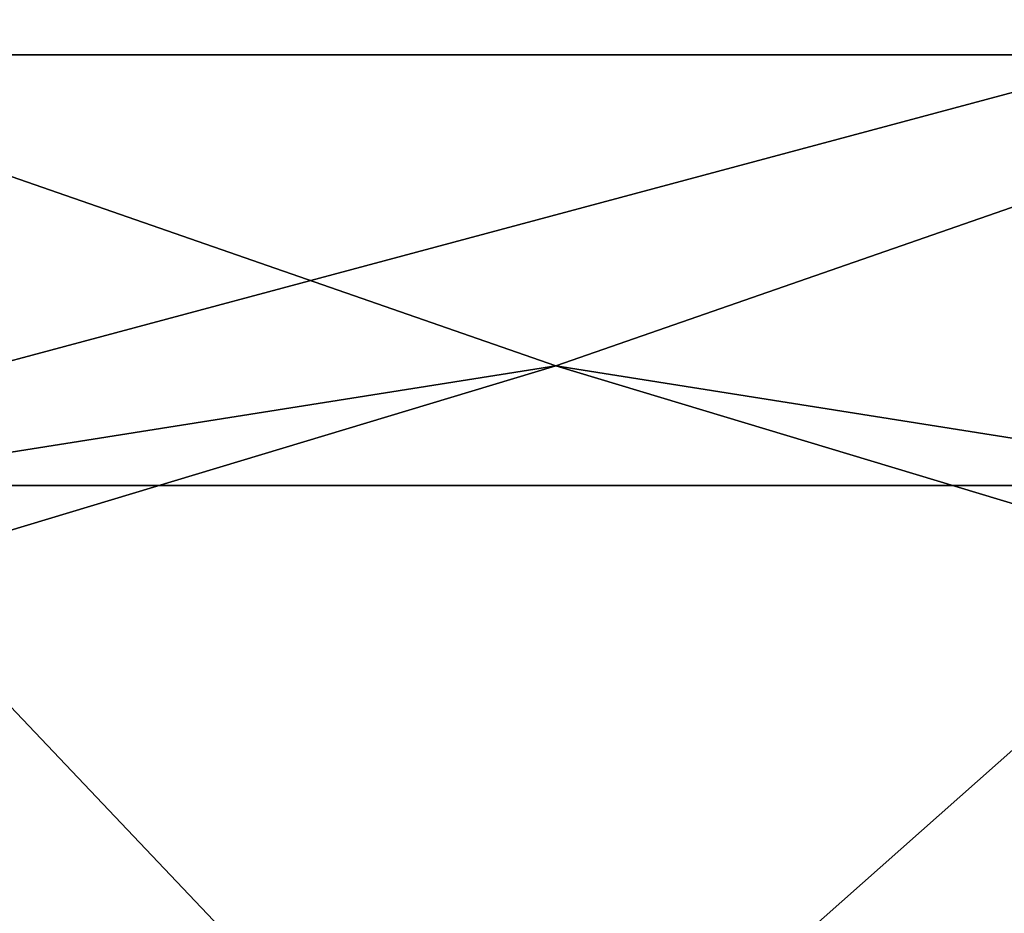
# Model space of a CAD drawing. Header units: millimetres. Extents: x -155 to 35, y -48 to 35.
# Tile 440 of 468: x -1.18 to 0.99, y 4.19 to 6.16. Entities that reach past the tile are written whole.
import ezdxf

# ---------------------------------------------------------------- set-up
doc = ezdxf.new("R2010")
doc.units = ezdxf.units.MM
doc.header["$LTSCALE"] = 65.185185
for name, color, linetype in [('2583', 7, 'CONTINUOUS'), ('2584', 7, 'CONTINUOUS'), ('2587', 7, 'CONTINUOUS'), ('2588', 7, 'CONTINUOUS'), ('2589', 7, 'CONTINUOUS')]:
    doc.layers.add(name, color=color, linetype=linetype)

msp = doc.modelspace()

# ---------------------------------------------------------------- linework, layer by layer
at = {"layer": '2583', "linetype": 'CONTINUOUS'}
for points in [[(-4.7319, 6.758, 47.5), (0, 8.25, 47.5), (-1.9777, 6.0868, 47.5), (-4.7319, 6.758, 47.5)], [(-1.9777, 6.0868, 47.5), (0, 8.25, 47.5), (1.9777, 6.0868, 47.5), (-1.9777, 6.0868, 47.5)], [(0, 8.25, 47.5), (4.7319, 6.758, 47.5), (1.9777, 6.0868, 47.5), (0, 8.25, 47.5)]]:
    msp.add_3dface(points, dxfattribs=at)
at = {"layer": '2584', "linetype": 'CONTINUOUS'}
for points in [[(-18.5329, 10.7, 94), (-21.4, 0, 94), (18.5329, 10.7, 94), (-18.5329, 10.7, 94)], [(18.5329, 10.7, 94), (-21.4, 0, 94), (21.4, 0, 94), (18.5329, 10.7, 94)]]:
    msp.add_3dface(points, dxfattribs=at)
at = {"layer": '2587', "linetype": 'CONTINUOUS'}
for points in [[(-2.985, 4.5, 48.5), (-1.9777, 6.0868, 47.5), (0, 5.4, 48.5), (-2.985, 4.5, 48.5)], [(-1.9777, 6.0868, 47.5), (1.9777, 6.0868, 47.5), (0, 5.4, 48.5), (-1.9777, 6.0868, 47.5)], [(0, 5.4, 48.5), (1.9777, 6.0868, 47.5), (2.985, 4.5, 48.5), (0, 5.4, 48.5)]]:
    msp.add_3dface(points, dxfattribs=at)
at = {"layer": '2588', "linetype": 'CONTINUOUS'}
for points in [[(-2.985, 4.5, 48.5), (0, 5.4, 48.5), (-2.985, 4.5, 61), (-2.985, 4.5, 48.5)], [(-2.985, 4.5, 61), (0, 5.4, 48.5), (-1.6686, 5.1357, 66.5), (-2.985, 4.5, 61)], [(-1.6686, 5.1357, 66.5), (0, 5.4, 48.5), (1.6686, 5.1357, 66.5), (-1.6686, 5.1357, 66.5)], [(0, 5.4, 48.5), (2.985, 4.5, 48.5), (1.6686, 5.1357, 66.5), (0, 5.4, 48.5)]]:
    msp.add_3dface(points, dxfattribs=at)
at = {"layer": '2589', "linetype": 'CONTINUOUS'}
for points in [[(-1.6686, 5.1357, 66.5), (1.6686, 5.1357, 66.5), (-0.1434, 3.5291, 67.0005), (-1.6686, 5.1357, 66.5)], [(-1.3587, 3.4545, 66.9523), (-1.6686, 5.1357, 66.5), (-0.1434, 3.5291, 67.0005), (-1.3587, 3.4545, 66.9523)], [(-0.1434, 3.5291, 67.0005), (1.6686, 5.1357, 66.5), (0.9808, 3.2032, 67.0493), (-0.1434, 3.5291, 67.0005)], [(0.9808, 3.2032, 67.0493), (1.6686, 5.1357, 66.5), (1.2442, 3.1104, 67.0493), (0.9808, 3.2032, 67.0493)]]:
    msp.add_3dface(points, dxfattribs=at)

doc.saveas('drawing.dxf')
